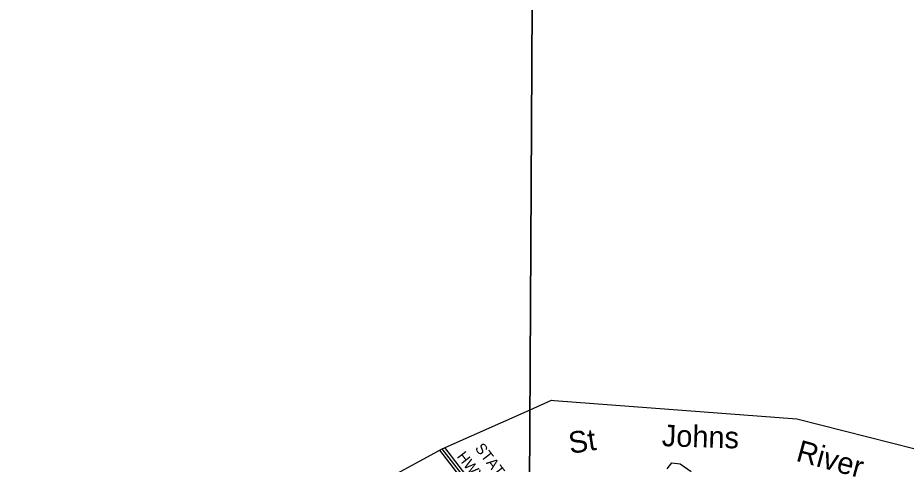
# Model space of a CAD drawing. Extents: x 418523 to 616617, y 1878279 to 2196743.
# Drawn here: x 451070 to 464222, y 2108121 to 2114734 of the extents above; entities that cross this region are included whole.
import ezdxf

# ---------------------------------------------------------------- set-up
doc = ezdxf.new("R2010")
doc.units = 0
for name, color, linetype in [('Level 10', 7, 'Continuous'), ('Level 22', 7, 'Continuous'), ('Level 23', 7, 'Continuous'), ('Level 28', 7, 'Continuous'), ('Level 41', 7, 'Continuous'), ('Level 63', 7, 'Continuous'), ('Level 8', 7, 'Continuous')]:
    doc.layers.add(name, color=color, linetype=linetype)

msp = doc.modelspace()

# ---------------------------------------------------------------- linework, layer by layer
at = {"layer": 'Level 10'}
for points in [[(458653.124, 2108928.708), (458970.192, 2109069.786), (459009.193, 2109065.786), (462604.274, 2108794.821), (466108.364, 2107903.838), (468546.436, 2106655.833), (469147.454, 2106347.832), (469482.464, 2106176.831), (469559.466, 2106174.832), (472548.532, 2106087.866), (472756.264, 2105946.711)], [(453128.347, 2106049.226), (453131.112, 2106050.631), (457354.167, 2108350.746), (458653.122, 2108928.708)]]:
    msp.add_lwpolyline(points, dxfattribs=at)
at = {"layer": 'Level 22'}
msp.add_line((458069.788, 2107424.528), (457353.719, 2108350.785), dxfattribs=at)
at = {"layer": 'Level 23'}
for p, q in [((458036.178, 2107402.602), (457318.294, 2108331.207)), ((458103.399, 2107446.452), (457391.347, 2108367.513))]:
    msp.add_line(p, q, dxfattribs=at)
at = {"layer": 'Level 63'}
for points in [[(419116.695, 2106253.66), (458637.192, 2106016.114), (458885.839, 2151476.778), (419415.324, 2151715.026), (419116.695, 2106253.66)], [(458637.194, 2106016.114), (498157.221, 2105821.853), (498355.891, 2151281.925), (458885.841, 2151476.778), (458637.194, 2106016.114)]]:
    msp.add_lwpolyline(points, dxfattribs=at)
at = {"layer": 'Level 8'}
msp.add_lwpolyline([(460683.245, 2108051.777), (460751.245, 2108139.781), (460876.248, 2108125.781), (461040.253, 2108014.781)], dxfattribs=at)

# ---------------------------------------------------------------- texts
at = {"layer": 'Level 28'}
for s, p in [('HWY', (457562.384, 2108233.759)), ('STATE', (457829.964, 2108356.854))]:
    msp.add_text(s, height=160, rotation=307.7062, dxfattribs=at).set_placement(p)
at = {"layer": 'Level 41'}
for s, height, rotation, p in [('Johns', 320, 358.2519389, (460600.896, 2108388.922)), ('St', 319.9992, 8.5111361, (459247.901, 2108274.971)), ('River', 320, 344.7803, (462576.015, 2108175.571))]:
    msp.add_text(s, height=height, rotation=rotation, dxfattribs=at).set_placement(p)

doc.saveas('drawing.dxf')
